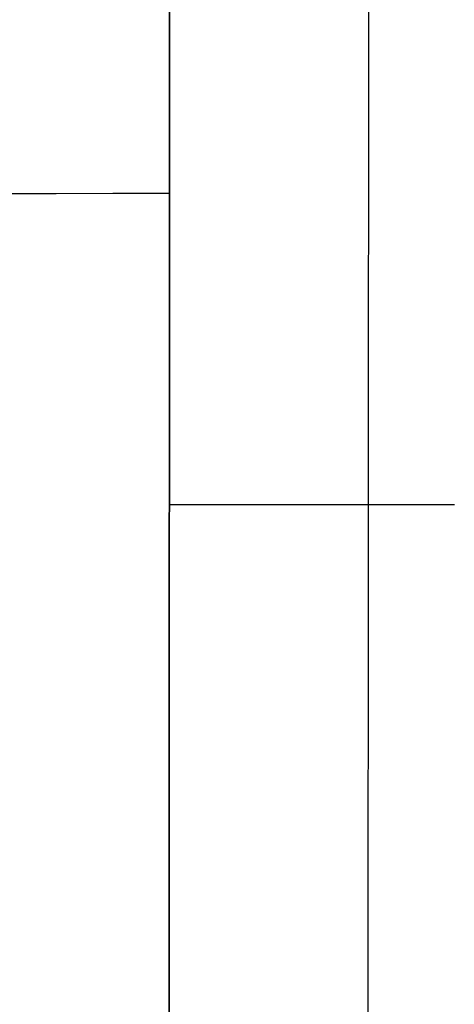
# Model space of a CAD drawing. Extents: x -383 to 1849, y -1185 to -529.
# Tile 358 of 656: x 186 to 216, y -979 to -910. Entities that reach past the tile are written whole.
import ezdxf

# ---------------------------------------------------------------- set-up
doc = ezdxf.new("R2010")
doc.units = 0
doc.layers.add('PREDEFINITO', color=7, linetype='CONTINUOUS')

msp = doc.modelspace()

# ---------------------------------------------------------------- linework, layer by layer
at = {"layer": 'PREDEFINITO'}
for p, q in [((210.245, -1052.478, 433.54), (210.355, -882.798, 433.986)), ((196.354, -885.127, 440.943), (196.315, -1074.588, 439.396)), ((196.349, -1077.166, 439.35), (196.404, -902.085, 441.063)), ((196.346, -943.927, 441.011), (196.83, -943.928, 440.93)), ((196.83, -943.928, 440.93), (197.314, -943.928, 440.84)), ((197.314, -943.928, 440.84), (197.797, -943.929, 440.74)), ((197.797, -943.929, 440.74), (198.279, -943.93, 440.631)), ((198.279, -943.93, 440.631), (198.76, -943.93, 440.512)), ((198.76, -943.93, 440.512), (199.24, -943.931, 440.384)), ((199.24, -943.931, 440.384), (199.718, -943.931, 440.246)), ((199.718, -943.931, 440.246), (200.194, -943.931, 440.099)), ((200.194, -943.931, 440.099), (200.668, -943.932, 439.942)), ((200.668, -943.932, 439.942), (201.139, -943.932, 439.776)), ((201.139, -943.932, 439.776), (201.608, -943.933, 439.601)), ((201.608, -943.933, 439.601), (202.073, -943.933, 439.416)), ((202.073, -943.933, 439.416), (202.535, -943.933, 439.222)), ((202.535, -943.933, 439.222), (202.994, -943.934, 439.02)), ((202.994, -943.934, 439.02), (203.449, -943.934, 438.808)), ((203.449, -943.934, 438.808), (203.899, -943.934, 438.587)), ((203.899, -943.934, 438.587), (204.345, -943.935, 438.358)), ((204.345, -943.935, 438.358), (204.787, -943.935, 438.12)), ((204.787, -943.935, 438.12), (205.224, -943.935, 437.873)), ((205.224, -943.935, 437.873), (205.655, -943.935, 437.619)), ((205.655, -943.935, 437.619), (206.081, -943.935, 437.356)), ((206.081, -943.935, 437.356), (206.502, -943.936, 437.085)), ((206.502, -943.936, 437.085), (206.917, -943.936, 436.806)), ((206.917, -943.936, 436.806), (207.326, -943.936, 436.52)), ((207.326, -943.936, 436.52), (207.728, -943.936, 436.226)), ((207.728, -943.936, 436.226), (208.124, -943.936, 435.925)), ((208.124, -943.936, 435.925), (208.514, -943.936, 435.617)), ((208.514, -943.936, 435.617), (208.897, -943.936, 435.303)), ((208.897, -943.936, 435.303), (209.273, -943.936, 434.981)), ((209.273, -943.936, 434.981), (209.641, -943.936, 434.654)), ((209.641, -943.936, 434.654), (210.003, -943.936, 434.32)), ((210.003, -943.936, 434.32), (210.356, -943.936, 433.98)), ((210.356, -943.936, 433.98), (210.693, -943.936, 433.643)), ((210.693, -943.936, 433.643), (211.023, -943.936, 433.296)), ((211.023, -943.936, 433.296), (211.346, -943.935, 432.94)), ((211.346, -943.935, 432.94), (211.661, -943.935, 432.575)), ((211.661, -943.935, 432.575), (211.968, -943.935, 432.201)), ((211.968, -943.935, 432.201), (212.268, -943.935, 431.819)), ((212.268, -943.935, 431.819), (212.558, -943.935, 431.428)), ((212.558, -943.935, 431.428), (212.84, -943.934, 431.029)), ((212.84, -943.934, 431.029), (213.113, -943.934, 430.622)), ((213.113, -943.934, 430.622), (213.376, -943.934, 430.207)), ((213.376, -943.934, 430.207), (213.629, -943.933, 429.786)), ((213.629, -943.933, 429.786), (213.872, -943.933, 429.358)), ((213.872, -943.933, 429.358), (214.105, -943.932, 428.923)), ((214.105, -943.932, 428.923), (214.327, -943.932, 428.482)), ((214.327, -943.932, 428.482), (214.538, -943.932, 428.036)), ((214.538, -943.932, 428.036), (214.738, -943.931, 427.584)), ((214.738, -943.931, 427.584), (214.927, -943.931, 427.128)), ((214.927, -943.931, 427.128), (215.105, -943.93, 426.667)), ((215.105, -943.93, 426.667), (215.271, -943.929, 426.202)), ((215.271, -943.929, 426.202), (215.425, -943.929, 425.734)), ((215.425, -943.929, 425.734), (215.567, -943.928, 425.263)), ((215.567, -943.928, 425.263), (215.698, -943.928, 424.788)), ((215.698, -943.928, 424.788), (215.816, -943.927, 424.312)), ((215.816, -943.927, 424.312), (215.923, -943.926, 423.834)), ((215.923, -943.926, 423.834), (216.017, -943.926, 423.355)), ((216.017, -943.926, 423.355), (216.1, -943.925, 422.875)), ((216.1, -943.925, 422.875), (216.171, -943.924, 422.394)), ((216.171, -943.924, 422.394), (216.229, -943.923, 421.914)), ((216.229, -943.923, 421.914), (216.276, -943.923, 421.433)), ((216.276, -943.923, 421.433), (216.311, -943.922, 420.954)), ((216.311, -943.922, 420.954), (216.335, -943.921, 420.476))]:
    msp.add_line(p, q, dxfattribs=at)
at = {"layer": 'PREDEFINITO', "extrusion": (1.19059e-17, -0.999997, -0.002536)}
msp.add_arc((-57.897, -1256.864, 921.032), 1719.204, 81.495468, 98.504532, dxfattribs=at)

doc.saveas('drawing.dxf')
